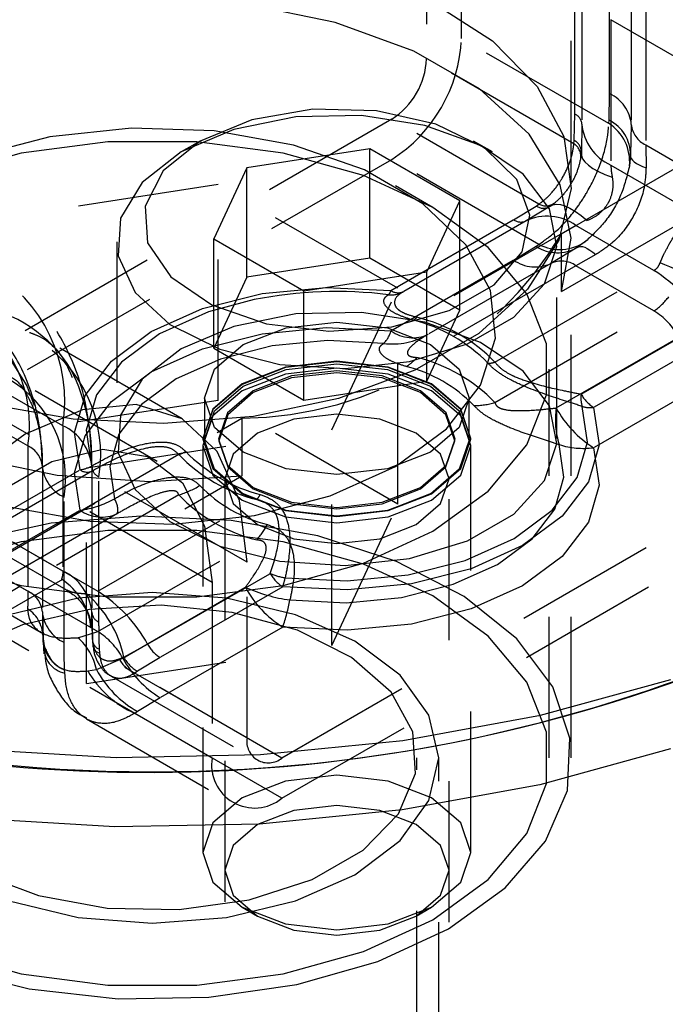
# Model space of a CAD drawing. Header units: inches. Extents: x 1907 to 2452, y -210 to -54.
# Tile 466 of 656: x 2004.591 to 2005.049, y -200.644 to -199.945. Entities that reach past the tile are written whole.
import ezdxf

# ---------------------------------------------------------------- set-up
doc = ezdxf.new("R2010")
doc.units = ezdxf.units.IN
doc.header["$LTSCALE"] = 0.5
doc.header["$MEASUREMENT"] = 0
doc.linetypes.add('HIDDEN', pattern=[0.225, 0.15, -0.075])
doc.layers.add('SID-M-H', color=4, linetype='HIDDEN')
doc.layers.add('SID-M-S', color=105, linetype='Continuous')

msp = doc.modelspace()

# ---------------------------------------------------------------- linework, layer by layer
at = {"layer": 'SID-M-H'}
for p, q in [((2004.98194, -200.06049), (2004.98194, -199.24395)), ((2004.90424, -199.95883), (2004.90424, -199.83431)), ((2004.8795, -199.8486), (2004.8795, -199.97312)), ((2004.97506, -200.09737), (2005.33926, -199.88712)), ((2005.00918, -199.99798), (2005.00918, -199.89489)), ((2004.98443, -200.01227), (2004.98443, -199.90918)), ((2004.97506, -200.1382), (2005.36182, -199.91493)), ((2004.98956, -199.91642), (2004.98956, -200.01951)), ((2005.02456, -199.91662), (2005.02456, -200.01971)), ((2004.88331, -199.93291), (2004.92618, -199.9605)), ((2005.03481, -199.93111), (2005.03481, -200.0342)), ((2004.81464, -199.94732), (2004.75251, -199.93461)), ((2005.06536, -199.97733), (2005.01006, -199.9454)), ((2005.01006, -199.9454), (2005.01006, -200.04849)), ((2004.87038, -199.96762), (2004.81464, -199.94732)), ((2005.00859, -200.01907), (2004.90424, -199.95883)), ((2004.92618, -199.9605), (2004.95778, -199.99277)), ((2004.91699, -199.99453), (2004.87038, -199.96762)), ((2004.98384, -200.03336), (2004.8795, -199.97312)), ((2004.95216, -200.0267), (2004.91699, -199.99453)), ((2004.95778, -199.99277), (2004.97662, -200.0282)), ((2005.00881, -200.01676), (2005.00918, -199.99798)), ((2004.79891, -200.00892), (2004.75569, -200.01634)), ((2004.84397, -200.00999), (2004.79891, -200.00892)), ((2004.88598, -200.01945), (2004.84397, -200.00999)), ((2004.85475, -200.01599), (2004.42341, -200.26499)), ((2004.75569, -200.01634), (2004.71898, -200.03147)), ((2004.78685, -200.01442), (2004.74296, -200.02329)), ((2004.83332, -200.01342), (2004.78685, -200.01442)), ((2004.87824, -200.02037), (2004.83332, -200.01342)), ((2004.95909, -200.07622), (2004.85475, -200.01599)), ((2004.98406, -200.03104), (2004.98443, -200.01227)), ((2005.00859, -200.01907), (2005.00881, -200.01676)), ((2004.67032, -200.0223), (2004.61252, -200.02842)), ((2004.72898, -200.02435), (2004.67032, -200.0223)), ((2004.74296, -200.02329), (2004.70555, -200.03923)), ((2004.91761, -200.03465), (2004.87824, -200.02037)), ((2004.9204, -200.03628), (2004.88598, -200.01945)), ((2004.98956, -200.01951), (2004.98915, -200.0393)), ((2005.02456, -200.01971), (2005.02406, -200.04152)), ((2004.61252, -200.02842), (2004.55894, -200.04234)), ((2004.78508, -200.03444), (2004.72898, -200.02435)), ((2004.97417, -200.06257), (2004.95216, -200.0267)), ((2004.97662, -200.0282), (2004.98183, -200.06514)), ((2004.65355, -200.03204), (2004.59215, -200.04013)), ((2004.71653, -200.03204), (2004.65355, -200.03204)), ((2004.71898, -200.03147), (2004.69278, -200.05266)), ((2004.71897, -200.03148), (2004.70553, -200.03924)), ((2004.77793, -200.04013), (2004.71653, -200.03204)), ((2004.8392, -200.03709), (2004.75207, -200.05057)), ((2004.83537, -200.05199), (2004.78508, -200.03444)), ((2004.90299, -200.07392), (2004.8392, -200.03709)), ((2004.8392, -200.11466), (2004.8392, -200.03709)), ((2004.92618, -200.03924), (2004.91275, -200.03148)), ((2004.94794, -200.055), (2004.91761, -200.03465)), ((2004.94348, -200.05865), (2004.9204, -200.03628)), ((2004.98384, -200.03336), (2004.98406, -200.03104)), ((2005.03481, -200.0342), (2005.09011, -200.06613)), ((2005.03481, -200.0342), (2005.03501, -200.05042)), ((2004.42341, -200.29357), (2004.85475, -200.04456)), ((2004.59215, -200.04013), (2004.53541, -200.05591)), ((2004.70555, -200.03923), (2004.67793, -200.06083)), ((2004.83468, -200.05591), (2004.77793, -200.04013)), ((2004.95909, -200.1048), (2004.85475, -200.04456)), ((2004.98915, -200.0393), (2004.98873, -200.04334)), ((2004.98897, -200.04011), (2004.98895, -200.04067)), ((2004.98915, -200.0393), (2004.98919, -200.04163)), ((2004.98919, -200.04163), (2004.99004, -200.04398)), ((2004.99004, -200.04398), (2004.9917, -200.04633)), ((2005.02406, -200.04152), (2005.02326, -200.04902)), ((2005.02406, -200.04152), (2005.02408, -200.04268)), ((2005.02408, -200.04268), (2005.02451, -200.04386)), ((2005.02451, -200.04386), (2005.02534, -200.04503)), ((2004.75207, -200.05057), (2004.72872, -200.10087)), ((2004.75207, -200.12814), (2004.75207, -200.05057)), ((2004.9917, -200.04633), (2004.99414, -200.04866)), ((2004.99414, -200.04866), (2004.99734, -200.05092)), ((2004.99734, -200.05092), (2005.00125, -200.0531)), ((2005.01006, -200.04849), (2005.06536, -200.08042)), ((2005.02534, -200.04503), (2005.02656, -200.0462)), ((2005.02656, -200.0462), (2005.02816, -200.04733)), ((2005.02816, -200.04733), (2005.03011, -200.04842)), ((2005.03011, -200.04842), (2005.03241, -200.04945)), ((2005.03241, -200.04945), (2005.03501, -200.05042)), ((2004.69278, -200.05266), (2004.67991, -200.07761)), ((2004.88391, -200.07857), (2004.83468, -200.05591)), ((2004.87692, -200.07598), (2004.83537, -200.05199)), ((2004.95274, -200.08413), (2004.94348, -200.05865)), ((2004.96654, -200.0796), (2004.94794, -200.055)), ((2005.00125, -200.0531), (2005.00584, -200.05517)), ((2005.00584, -200.05517), (2005.01105, -200.05711)), ((2004.73166, -200.06232), (2004.55767, -200.08923)), ((2004.67793, -200.06083), (2004.66258, -200.08617)), ((2004.85904, -200.13585), (2004.73166, -200.06232)), ((2004.73166, -200.21542), (2004.73166, -200.06232)), ((2004.88395, -200.07859), (2004.85743, -200.06328)), ((2004.98183, -200.06514), (2004.97317, -200.10186)), ((2004.98193, -200.10035), (2004.97417, -200.06257)), ((2004.67991, -200.07761), (2004.68177, -200.10363)), ((2004.90732, -200.10501), (2004.87692, -200.07598)), ((2004.87964, -200.12422), (2004.90299, -200.07392)), ((2004.92318, -200.107), (2004.88391, -200.07857)), ((2004.90299, -200.15149), (2004.90299, -200.07392)), ((2004.94112, -200.08728), (2004.9572, -200.07757)), ((2004.96689, -200.07785), (2004.94996, -200.0881)), ((2004.9572, -200.07757), (2004.95909, -200.07622)), ((2004.97175, -200.10628), (2004.96654, -200.0796)), ((2004.97018, -200.07547), (2004.96689, -200.07785)), ((2004.96689, -200.07785), (2004.96893, -200.07672)), ((2004.96806, -200.07682), (2004.96746, -200.07726)), ((2004.96893, -200.07672), (2004.9714, -200.07628)), ((2004.9714, -200.07628), (2004.97426, -200.07654)), ((2004.97426, -200.07654), (2004.97749, -200.07749)), ((2004.97749, -200.07749), (2004.98105, -200.07912)), ((2004.98105, -200.07912), (2004.9849, -200.08142)), ((2004.66258, -200.08617), (2004.66084, -200.11299)), ((2004.94716, -200.10996), (2004.95274, -200.08413)), ((2004.9849, -200.08142), (2004.98899, -200.08436)), ((2004.98899, -200.08436), (2004.99327, -200.0879)), ((2004.85419, -200.13747), (2004.94112, -200.08728)), ((2004.94996, -200.0881), (2004.86303, -200.13828)), ((2004.98531, -200.09135), (2004.87263, -200.15641)), ((2005.04061, -200.12328), (2004.98531, -200.09135)), ((2004.97506, -200.1382), (2004.97506, -200.09737)), ((2004.97506, -200.1382), (2004.98193, -200.10035)), ((2004.65986, -200.10291), (2004.65986, -200.24254)), ((2004.68177, -200.10363), (2004.69817, -200.12788)), ((2004.72872, -200.10087), (2004.79251, -200.1377)), ((2004.72872, -200.17845), (2004.72872, -200.10087)), ((2004.9248, -200.1374), (2004.90732, -200.10501)), ((2004.95051, -200.13976), (2004.92318, -200.107)), ((2004.94112, -200.11586), (2004.9572, -200.10615)), ((2004.97317, -200.10186), (2004.95103, -200.13665)), ((2004.9572, -200.10615), (2004.95909, -200.1048)), ((2004.9631, -200.13265), (2004.97175, -200.10628)), ((2004.98627, -200.10697), (2004.96764, -200.1183)), ((2004.97186, -200.24254), (2004.97186, -200.10291)), ((2004.98194, -200.46896), (2004.98194, -200.10152)), ((2004.99237, -200.10253), (2004.98627, -200.10697)), ((2004.98627, -200.10697), (2004.98729, -200.10641)), ((2004.98729, -200.10641), (2004.98852, -200.10619)), ((2004.98852, -200.10619), (2004.98995, -200.10632)), ((2004.98995, -200.10632), (2004.99157, -200.10679)), ((2004.99157, -200.10679), (2004.99335, -200.10761)), ((2004.99335, -200.10761), (2004.99527, -200.10876)), ((2004.66084, -200.11299), (2004.67287, -200.13892)), ((2004.8392, -200.11466), (2004.75207, -200.12814)), ((2004.90299, -200.15149), (2004.8392, -200.11466)), ((2004.92735, -200.13335), (2004.94716, -200.10996)), ((2004.99946, -200.112), (2004.98531, -200.11993)), ((2004.99527, -200.10876), (2004.99732, -200.11023)), ((2004.99732, -200.11023), (2004.99946, -200.112)), ((2004.85419, -200.16605), (2004.94112, -200.11586)), ((2004.98531, -200.11993), (2004.87263, -200.18498)), ((2004.96764, -200.1183), (2004.8807, -200.16849)), ((2005.04061, -200.15186), (2004.98531, -200.11993)), ((2004.69817, -200.12788), (2004.72731, -200.14775)), ((2004.75207, -200.12814), (2004.72872, -200.17845)), ((2004.79251, -200.1377), (2004.87964, -200.12422)), ((2004.87964, -200.20179), (2004.87964, -200.12422)), ((2004.92793, -200.18833), (2005.04061, -200.12328)), ((2004.76286, -200.13961), (2004.80829, -200.13525)), ((2004.80829, -200.13525), (2004.85419, -200.13747)), ((2004.89546, -200.15176), (2004.92735, -200.13335)), ((2004.94137, -200.15639), (2004.9631, -200.13265)), ((2004.67287, -200.13892), (2004.69761, -200.16165)), ((2004.72068, -200.15028), (2004.76286, -200.13961)), ((2004.79251, -200.21527), (2004.79251, -200.1377)), ((2004.81241, -200.23629), (2004.85904, -200.13585)), ((2004.85904, -200.28895), (2004.85904, -200.13585)), ((2004.95103, -200.13665), (2004.91645, -200.16788)), ((2004.92835, -200.17126), (2004.9248, -200.1374)), ((2004.96452, -200.1752), (2004.95051, -200.13976)), ((2004.75726, -200.14398), (2004.72493, -200.15269)), ((2004.72731, -200.14775), (2004.76606, -200.16107)), ((2004.68433, -200.16661), (2004.72068, -200.15028)), ((2004.72493, -200.15269), (2004.6902, -200.16829)), ((2004.78685, -200.15405), (2004.74296, -200.16292)), ((2004.83332, -200.15305), (2004.78685, -200.15405)), ((2004.87824, -200.16), (2004.83332, -200.15305)), ((2004.85495, -200.1632), (2004.89546, -200.15176)), ((2004.87964, -200.20179), (2004.90299, -200.15149)), ((2004.90849, -200.17537), (2004.94137, -200.15639)), ((2004.92793, -200.21691), (2005.04061, -200.15186)), ((2004.69761, -200.16165), (2004.73286, -200.17916)), ((2004.74296, -200.16292), (2004.70555, -200.17886)), ((2004.76606, -200.16107), (2004.81019, -200.16642)), ((2004.77998, -200.16396), (2004.81586, -200.15984)), ((2004.81019, -200.16642), (2004.85495, -200.1632)), ((2004.81586, -200.15984), (2004.85173, -200.16396)), ((2004.91761, -200.17428), (2004.87824, -200.16)), ((2004.98903, -200.21102), (2005.07596, -200.16083)), ((2004.70613, -200.22841), (2004.60119, -200.16783)), ((2004.65605, -200.18759), (2004.68433, -200.16661)), ((2004.6902, -200.16829), (2004.66318, -200.18834)), ((2004.72068, -200.17886), (2004.76286, -200.16819)), ((2004.74956, -200.17569), (2004.77998, -200.16396)), ((2004.76286, -200.16819), (2004.80829, -200.16383)), ((2004.80829, -200.16383), (2004.85419, -200.16605)), ((2004.85173, -200.16396), (2004.88215, -200.17569)), ((2004.91645, -200.16788), (2004.87105, -200.19408)), ((2004.97135, -200.22082), (2005.05829, -200.17064)), ((2005.0848, -200.17022), (2004.99787, -200.22041)), ((2004.72924, -200.19325), (2004.74956, -200.17569)), ((2004.76996, -200.17684), (2004.73342, -200.18608)), ((2004.80931, -200.17306), (2004.76996, -200.17684)), ((2004.84906, -200.17498), (2004.80931, -200.17306)), ((2004.86738, -200.18791), (2004.90849, -200.17537)), ((2004.88215, -200.17569), (2004.90247, -200.19325)), ((2004.94794, -200.19463), (2004.91761, -200.17428)), ((2004.91775, -200.20462), (2004.92835, -200.17126)), ((2004.96452, -200.21156), (2004.96452, -200.1752)), ((2004.58293, -200.18403), (2004.59621, -200.20506)), ((2004.70555, -200.17886), (2004.67793, -200.20046)), ((2004.68433, -200.19519), (2004.72068, -200.17886)), ((2004.72872, -200.17845), (2004.79251, -200.21527)), ((2004.73286, -200.17916), (2004.77548, -200.1899)), ((2004.51105, -200.18968), (2004.63842, -200.26321)), ((2004.63756, -200.21195), (2004.65605, -200.18759)), ((2004.66318, -200.18834), (2004.64552, -200.2116)), ((2004.73342, -200.18608), (2004.70194, -200.20023)), ((2004.77548, -200.1899), (2004.82169, -200.1929)), ((2004.81586, -200.1877), (2004.7795, -200.19187)), ((2004.81586, -200.18802), (2004.7795, -200.19219)), ((2004.77998, -200.19358), (2004.81586, -200.18946)), ((2004.85221, -200.19187), (2004.81586, -200.1877)), ((2004.85221, -200.19219), (2004.81586, -200.18802)), ((2004.81586, -200.18946), (2004.85173, -200.19358)), ((2004.82169, -200.1929), (2004.86738, -200.18791)), ((2004.68863, -200.25872), (2004.58369, -200.19814)), ((2004.65605, -200.21617), (2004.68433, -200.19519)), ((2004.72211, -200.21396), (2004.72924, -200.19325)), ((2004.7795, -200.19187), (2004.74868, -200.20376)), ((2004.7795, -200.19219), (2004.74868, -200.20408)), ((2004.7795, -200.1968), (2004.74868, -200.20869)), ((2004.74956, -200.20531), (2004.77998, -200.19358)), ((2004.78372, -200.19808), (2004.75648, -200.20859)), ((2004.81586, -200.19262), (2004.7795, -200.1968)), ((2004.81586, -200.19439), (2004.78372, -200.19808)), ((2004.81586, -200.19579), (2004.78383, -200.19947)), ((2004.85221, -200.1968), (2004.81586, -200.19262)), ((2004.84799, -200.19808), (2004.81586, -200.19439)), ((2004.84789, -200.19947), (2004.81586, -200.19579)), ((2004.87105, -200.19408), (2004.81696, -200.21404)), ((2004.87523, -200.20859), (2004.84799, -200.19808)), ((2004.85173, -200.19358), (2004.88215, -200.20531)), ((2004.88303, -200.20376), (2004.85221, -200.19187)), ((2004.88303, -200.20408), (2004.85221, -200.19219)), ((2004.88303, -200.20869), (2004.85221, -200.1968)), ((2004.90247, -200.19325), (2004.90961, -200.21396)), ((2004.96654, -200.21923), (2004.94794, -200.19463)), ((2004.96629, -200.46896), (2004.96629, -200.19338)), ((2004.62165, -200.23347), (2004.56635, -200.20155)), ((2004.59621, -200.20506), (2004.60137, -200.21897)), ((2004.67793, -200.20046), (2004.66258, -200.2258)), ((2004.70194, -200.20023), (2004.67744, -200.2184)), ((2004.74868, -200.20376), (2004.72809, -200.22155)), ((2004.74868, -200.20408), (2004.72809, -200.22187)), ((2004.72924, -200.22287), (2004.74956, -200.20531)), ((2004.78383, -200.19947), (2004.75667, -200.20994)), ((2004.79251, -200.21527), (2004.87964, -200.20179)), ((2004.87504, -200.20994), (2004.84789, -200.19947)), ((2004.88215, -200.20531), (2004.90247, -200.22287)), ((2004.90362, -200.22155), (2004.88303, -200.20376)), ((2004.90362, -200.22187), (2004.88303, -200.20408)), ((2004.89364, -200.23556), (2004.91775, -200.20462)), ((2005.0848, -200.1988), (2004.99787, -200.24899)), ((2004.63001, -200.23817), (2004.63756, -200.21195)), ((2004.64552, -200.2116), (2004.6383, -200.23666)), ((2004.74868, -200.20869), (2004.72809, -200.22648)), ((2004.75648, -200.20859), (2004.73828, -200.22431)), ((2004.75667, -200.20994), (2004.73853, -200.22562)), ((2004.89318, -200.22562), (2004.87504, -200.20994)), ((2004.89343, -200.22431), (2004.87523, -200.20859)), ((2004.90362, -200.22648), (2004.88303, -200.20869)), ((2004.95051, -200.24701), (2004.96452, -200.21156)), ((2004.5969, -200.24776), (2004.5416, -200.21584)), ((2004.73166, -200.21542), (2004.55767, -200.24233)), ((2004.62909, -200.22882), (2004.56772, -200.21794)), ((2004.67355, -200.21835), (2004.63561, -200.22211)), ((2004.63756, -200.24053), (2004.65605, -200.21617)), ((2004.67744, -200.2184), (2004.66143, -200.23949)), ((2004.70614, -200.22841), (2004.67355, -200.21835)), ((2004.72211, -200.21396), (2004.72211, -200.24358)), ((2004.72924, -200.23467), (2004.72211, -200.21396)), ((2004.85904, -200.28895), (2004.73166, -200.21542)), ((2004.81696, -200.21404), (2004.75669, -200.22682)), ((2004.90961, -200.21396), (2004.90247, -200.23467)), ((2004.90961, -200.24358), (2004.90961, -200.21396)), ((2004.97175, -200.24591), (2004.96654, -200.21923)), ((2004.63561, -200.22211), (2004.59489, -200.23942)), ((2004.66258, -200.2258), (2004.66084, -200.25262)), ((2004.72809, -200.22155), (2004.72086, -200.24254)), ((2004.72809, -200.22187), (2004.72086, -200.24286)), ((2004.72809, -200.22648), (2004.72086, -200.24747)), ((2004.72211, -200.24358), (2004.72924, -200.22287)), ((2004.73828, -200.22431), (2004.73189, -200.24286)), ((2004.73853, -200.22562), (2004.73216, -200.24411)), ((2005.2083, -200.22009), (2004.77697, -200.46909)), ((2004.81586, -200.22522), (2004.78543, -200.22872)), ((2004.84628, -200.22872), (2004.81586, -200.22522)), ((2004.89955, -200.24411), (2004.89318, -200.22562)), ((2004.89982, -200.24286), (2004.89343, -200.22431)), ((2004.90247, -200.22287), (2004.90961, -200.24358)), ((2004.91086, -200.24254), (2004.90362, -200.22155)), ((2004.91086, -200.24286), (2004.90362, -200.22187)), ((2004.91086, -200.24747), (2004.90362, -200.22648)), ((2004.99341, -200.245), (2004.98974, -200.21969)), ((2004.99787, -200.22041), (2005.0017, -200.2469)), ((2004.38461, -200.43823), (2004.74857, -200.22812)), ((2004.62165, -200.23347), (2004.62165, -200.33656)), ((2004.69308, -200.23183), (2004.62909, -200.22882)), ((2004.75669, -200.22682), (2004.69308, -200.23183)), ((2004.73114, -200.25161), (2004.70614, -200.22841)), ((2004.74857, -200.22812), (2004.74857, -200.26895)), ((2004.78543, -200.22872), (2004.75964, -200.23867)), ((2004.87207, -200.23867), (2004.84628, -200.22872)), ((2004.59489, -200.23942), (2004.55416, -200.26912)), ((2004.63385, -200.26467), (2004.63001, -200.23817)), ((2004.6383, -200.23666), (2004.64197, -200.26197)), ((2004.63842, -200.26321), (2004.81241, -200.23629)), ((2004.66143, -200.23949), (2004.65489, -200.26221)), ((2004.74956, -200.25223), (2004.72924, -200.23467)), ((2004.75964, -200.23867), (2004.74241, -200.25355)), ((2004.81241, -200.38939), (2004.81241, -200.23629)), ((2004.8574, -200.26226), (2004.89364, -200.23556)), ((2004.8893, -200.25355), (2004.87207, -200.23867)), ((2004.90247, -200.23467), (2004.88215, -200.25223)), ((2004.63001, -200.26675), (2004.63756, -200.24053)), ((2004.72086, -200.24254), (2004.72086, -200.24286)), ((2004.72086, -200.24254), (2004.72809, -200.26353)), ((2004.72086, -200.24286), (2004.72809, -200.26385)), ((2004.72086, -200.24747), (2004.72086, -200.53609)), ((2004.72086, -200.24747), (2004.72809, -200.26845)), ((2004.72924, -200.26429), (2004.72211, -200.24358)), ((2004.73189, -200.24286), (2004.73828, -200.26141)), ((2004.73216, -200.24411), (2004.73853, -200.2626)), ((2004.89318, -200.2626), (2004.89955, -200.24411)), ((2004.89343, -200.26141), (2004.89982, -200.24286)), ((2004.90961, -200.24358), (2004.90247, -200.26429)), ((2004.90362, -200.26353), (2004.91086, -200.24254)), ((2004.90362, -200.26385), (2004.91086, -200.24286)), ((2004.90362, -200.26845), (2004.91086, -200.24747)), ((2004.91086, -200.24286), (2004.91086, -200.24254)), ((2004.91086, -200.53609), (2004.91086, -200.24747)), ((2004.92318, -200.27976), (2004.95051, -200.24701)), ((2004.9631, -200.27228), (2004.97175, -200.24591)), ((2004.97682, -200.26977), (2004.9735, -200.24682)), ((2004.98619, -200.27006), (2004.99341, -200.245)), ((2005.0017, -200.2469), (2004.99415, -200.27313)), ((2004.70378, -200.25388), (2004.5911, -200.31893)), ((2004.5969, -200.24776), (2004.5969, -200.35085)), ((2004.61375, -200.25867), (2004.64996, -200.25004)), ((2004.64996, -200.25004), (2004.68171, -200.25528)), ((2004.66084, -200.25262), (2004.67287, -200.27855)), ((2004.74686, -200.28635), (2004.73114, -200.25161)), ((2004.74241, -200.25355), (2004.73636, -200.27112)), ((2004.77998, -200.26396), (2004.74956, -200.25223)), ((2004.77697, -200.49767), (2005.2083, -200.24867)), ((2004.88215, -200.25223), (2004.85173, -200.26396)), ((2004.89536, -200.27112), (2004.8893, -200.25355)), ((2004.99787, -200.24899), (2005.0017, -200.27548)), ((2004.55544, -200.25573), (2004.61757, -200.26843)), ((2004.57602, -200.28045), (2004.61375, -200.25867)), ((2004.68171, -200.25528), (2004.70642, -200.27394)), ((2004.73828, -200.26141), (2004.75648, -200.27714)), ((2004.87523, -200.27714), (2004.89343, -200.26141)), ((2004.54691, -200.31485), (2004.63385, -200.26467)), ((2004.64268, -200.26548), (2004.55575, -200.31567)), ((2004.60715, -200.26225), (2004.60715, -200.36534)), ((2004.61757, -200.26843), (2004.68302, -200.27291)), ((2004.63385, -200.29325), (2004.63001, -200.26675)), ((2004.63842, -200.41631), (2004.63842, -200.26321)), ((2004.64215, -200.26245), (2004.64215, -200.36554)), ((2004.65489, -200.26221), (2004.65821, -200.28516)), ((2004.72809, -200.26353), (2004.74868, -200.28132)), ((2004.72809, -200.26385), (2004.74868, -200.28164)), ((2004.74956, -200.28185), (2004.72924, -200.26429)), ((2004.73853, -200.2626), (2004.75667, -200.27827)), ((2004.81586, -200.26808), (2004.77998, -200.26396)), ((2004.81114, -200.28318), (2004.8574, -200.26226)), ((2004.85173, -200.26396), (2004.81586, -200.26808)), ((2004.87504, -200.27827), (2004.89318, -200.2626)), ((2004.90247, -200.26429), (2004.88215, -200.28185)), ((2004.88303, -200.28132), (2004.90362, -200.26353)), ((2004.88303, -200.28164), (2004.90362, -200.26385)), ((2004.36182, -200.49222), (2004.74857, -200.26895)), ((2004.75222, -200.33028), (2004.64728, -200.2697)), ((2004.64728, -200.37279), (2004.64728, -200.2697)), ((2004.68302, -200.27291), (2004.74857, -200.26895)), ((2004.70642, -200.27394), (2004.7221, -200.30453)), ((2004.72809, -200.26845), (2004.74868, -200.28625)), ((2004.73636, -200.27112), (2004.73636, -200.78554)), ((2004.73636, -200.27112), (2004.74241, -200.28868)), ((2004.88303, -200.28625), (2004.90362, -200.26845)), ((2004.8893, -200.28868), (2004.89536, -200.27112)), ((2004.89536, -200.78554), (2004.89536, -200.27112)), ((2004.94137, -200.29602), (2004.9631, -200.27228)), ((2004.96853, -200.29332), (2004.98619, -200.27006)), ((2004.97028, -200.29249), (2004.97682, -200.26977)), ((2004.99415, -200.27313), (2004.97566, -200.29748)), ((2004.67287, -200.27855), (2004.69761, -200.30128)), ((2004.74868, -200.28132), (2004.7795, -200.29321)), ((2004.74868, -200.28164), (2004.7795, -200.29353)), ((2004.77998, -200.29358), (2004.74956, -200.28185)), ((2004.75648, -200.27714), (2004.78372, -200.28764)), ((2004.75667, -200.27827), (2004.78383, -200.28875)), ((2004.84789, -200.28875), (2004.87504, -200.27827)), ((2004.84799, -200.28764), (2004.87523, -200.27714)), ((2004.88215, -200.28185), (2004.85173, -200.29358)), ((2004.85221, -200.29321), (2004.88303, -200.28132)), ((2004.85221, -200.29353), (2004.88303, -200.28164)), ((2004.88391, -200.30819), (2004.92318, -200.27976)), ((2005.0017, -200.27548), (2004.99415, -200.30171)), ((2004.70378, -200.28246), (2004.5911, -200.34751)), ((2004.72747, -200.34456), (2004.62253, -200.28398)), ((2004.62253, -200.38707), (2004.62253, -200.28398)), ((2004.6464, -200.35085), (2004.75909, -200.2858)), ((2004.74241, -200.28868), (2004.75964, -200.30357)), ((2004.75222, -200.33028), (2004.74686, -200.28635)), ((2004.74868, -200.28625), (2004.7795, -200.29813)), ((2004.75756, -200.2971), (2004.81114, -200.28318)), ((2004.78372, -200.28764), (2004.81586, -200.29133)), ((2004.78383, -200.28875), (2004.81586, -200.29242)), ((2004.81241, -200.38939), (2004.85904, -200.28895)), ((2004.81586, -200.29133), (2004.84799, -200.28764)), ((2004.81586, -200.29242), (2004.84789, -200.28875)), ((2004.85221, -200.29813), (2004.88303, -200.28625)), ((2004.87207, -200.30357), (2004.8893, -200.28868)), ((2004.54691, -200.34343), (2004.63385, -200.29325)), ((2004.66036, -200.29569), (2004.57342, -200.34588)), ((2004.585, -200.29108), (2004.6411, -200.30117)), ((2004.7795, -200.29321), (2004.81586, -200.29738)), ((2004.7795, -200.29353), (2004.81586, -200.2977)), ((2004.81586, -200.2977), (2004.77998, -200.29358)), ((2004.81586, -200.29738), (2004.85221, -200.29321)), ((2004.81586, -200.2977), (2004.85221, -200.29353)), ((2004.85173, -200.29358), (2004.81586, -200.2977)), ((2004.90849, -200.315), (2004.94137, -200.29602)), ((2004.94151, -200.31337), (2004.96853, -200.29332)), ((2004.95427, -200.31358), (2004.97028, -200.29249)), ((2004.61339, -200.30263), (2004.55312, -200.31541)), ((2004.677, -200.29763), (2004.61339, -200.30263)), ((2004.6411, -200.30117), (2004.69976, -200.30322)), ((2004.74099, -200.30064), (2004.677, -200.29763)), ((2004.69761, -200.30128), (2004.73286, -200.31879)), ((2004.69976, -200.30322), (2004.75756, -200.2971)), ((2004.80236, -200.31152), (2004.74099, -200.30064)), ((2004.7795, -200.29813), (2004.81586, -200.30231)), ((2004.81586, -200.30231), (2004.85221, -200.29813)), ((2004.97566, -200.29748), (2004.94738, -200.31847)), ((2004.99415, -200.30171), (2004.97566, -200.32606)), ((2004.62165, -200.33656), (2004.56635, -200.30464)), ((2004.65355, -200.30762), (2004.59215, -200.31571)), ((2004.71653, -200.30762), (2004.65355, -200.30762)), ((2004.77793, -200.31571), (2004.71653, -200.30762)), ((2004.7221, -200.30453), (2004.72747, -200.34456)), ((2004.75964, -200.30357), (2004.78543, -200.31352)), ((2004.83468, -200.33086), (2004.88391, -200.30819)), ((2004.84628, -200.31352), (2004.87207, -200.30357)), ((2004.59215, -200.31571), (2004.53541, -200.33149)), ((2004.6464, -200.37943), (2004.75909, -200.31438)), ((2004.83468, -200.33149), (2004.77793, -200.31571)), ((2004.78543, -200.31352), (2004.81586, -200.31701)), ((2004.85825, -200.32976), (2004.80236, -200.31152)), ((2004.81586, -200.31701), (2004.84628, -200.31352)), ((2004.86738, -200.32754), (2004.90849, -200.315)), ((2004.90678, -200.32897), (2004.94151, -200.31337)), ((2004.92977, -200.33175), (2004.95427, -200.31358)), ((2004.5969, -200.35085), (2004.5416, -200.31892)), ((2004.57864, -200.32357), (2004.62386, -200.34968)), ((2004.5911, -200.31893), (2004.6464, -200.35085)), ((2004.73286, -200.31879), (2004.77548, -200.32953)), ((2004.94738, -200.31847), (2004.91103, -200.33479)), ((2004.53541, -200.33086), (2004.59215, -200.34663)), ((2004.75222, -200.4548), (2004.75222, -200.33028)), ((2004.77548, -200.32953), (2004.82169, -200.33253)), ((2004.77793, -200.34663), (2004.83468, -200.33086)), ((2004.82169, -200.33253), (2004.86738, -200.32754)), ((2004.90604, -200.35451), (2004.85825, -200.32976)), ((2004.86648, -200.33916), (2004.90678, -200.32897)), ((2004.97566, -200.32606), (2004.94738, -200.34704)), ((2004.68175, -200.38841), (2004.76868, -200.33822)), ((2004.88391, -200.35416), (2004.83468, -200.33149)), ((2004.91103, -200.33479), (2004.86885, -200.34547)), ((2004.89829, -200.34589), (2004.92977, -200.33175)), ((2004.51105, -200.34278), (2004.63842, -200.41631)), ((2004.72747, -200.34456), (2004.72747, -200.46909)), ((2004.77923, -200.34121), (2004.82308, -200.34333)), ((2004.82308, -200.34333), (2004.86648, -200.33916)), ((2004.5911, -200.34751), (2004.5805, -200.35386)), ((2004.5911, -200.34751), (2004.6464, -200.37943)), ((2004.59215, -200.34663), (2004.65355, -200.35472)), ((2004.68504, -200.35177), (2004.6325, -200.35577)), ((2004.66408, -200.39821), (2004.75101, -200.34802)), ((2004.73758, -200.35577), (2004.68504, -200.35177)), ((2004.77752, -200.34761), (2004.69059, -200.3978)), ((2004.71653, -200.35472), (2004.77793, -200.34663)), ((2004.82342, -200.34983), (2004.77752, -200.34761)), ((2004.86885, -200.34547), (2004.82342, -200.34983)), ((2004.86175, -200.35514), (2004.89829, -200.34589)), ((2004.94738, -200.34704), (2004.91103, -200.36337)), ((2004.56114, -200.35388), (2004.60636, -200.37999)), ((2004.6325, -200.35577), (2004.58354, -200.36748)), ((2004.65355, -200.35472), (2004.71653, -200.35472)), ((2004.78654, -200.36748), (2004.73758, -200.35577)), ((2004.78265, -200.35699), (2004.8224, -200.35891)), ((2004.8224, -200.35891), (2004.86175, -200.35514)), ((2004.92318, -200.38258), (2004.88391, -200.35416)), ((2004.94349, -200.38461), (2004.90604, -200.35451)), ((2004.64065, -200.3638), (2004.59315, -200.37461)), ((2004.60715, -200.36534), (2004.60765, -200.38445)), ((2004.69144, -200.36079), (2004.64065, -200.3638)), ((2004.64215, -200.36554), (2004.64257, -200.38472)), ((2004.64216, -200.36565), (2004.64216, -200.36707)), ((2004.74176, -200.36579), (2004.69144, -200.36079)), ((2004.78788, -200.37845), (2004.74176, -200.36579)), ((2004.91103, -200.36337), (2004.86885, -200.37404)), ((2004.82858, -200.3861), (2004.78654, -200.36748)), ((2004.59315, -200.37461), (2004.55246, -200.39243)), ((2004.63225, -200.38374), (2004.6464, -200.37943)), ((2004.64226, -200.37615), (2004.64252, -200.37872)), ((2004.64252, -200.37872), (2004.64257, -200.38472)), ((2004.77752, -200.37619), (2004.69059, -200.42638)), ((2004.82342, -200.37841), (2004.77752, -200.37619)), ((2004.82636, -200.39783), (2004.78788, -200.37845)), ((2004.86885, -200.37404), (2004.82342, -200.37841)), ((2004.60765, -200.38445), (2004.60845, -200.38951)), ((2004.60769, -200.38684), (2004.60831, -200.3951)), ((2004.64257, -200.38472), (2004.64298, -200.38812)), ((2004.64261, -200.38552), (2004.64297, -200.39029)), ((2004.86084, -200.41037), (2004.82858, -200.3861)), ((2004.95051, -200.41534), (2004.92318, -200.38258)), ((2004.96886, -200.41866), (2004.94349, -200.38461)), ((2004.63842, -200.41631), (2004.81241, -200.38939)), ((2004.64787, -200.39456), (2004.64765, -200.39199)), ((2004.66482, -200.39757), (2004.68175, -200.38841)), ((2004.64544, -200.40627), (2004.66408, -200.39821)), ((2004.75222, -200.4548), (2004.64787, -200.39456)), ((2004.66153, -200.39883), (2004.66482, -200.39757)), ((2004.69059, -200.3978), (2004.67451, -200.40751)), ((2004.85437, -200.42248), (2004.82636, -200.39783)), ((2004.62312, -200.40885), (2004.6229, -200.40628)), ((2004.63934, -200.40735), (2004.64544, -200.40627)), ((2004.67451, -200.40751), (2004.67262, -200.40886)), ((2004.72747, -200.46909), (2004.62312, -200.40885)), ((2004.65587, -200.41102), (2004.75947, -200.47082)), ((2004.77697, -200.46909), (2004.67262, -200.40886)), ((2004.88112, -200.43863), (2004.86084, -200.41037)), ((2004.96452, -200.45079), (2004.95051, -200.41534)), ((2004.98096, -200.45505), (2004.96886, -200.41866)), ((2004.69059, -200.42638), (2004.67451, -200.43608)), ((2004.86981, -200.45057), (2004.85437, -200.42248)), ((2004.63837, -200.44133), (2004.74197, -200.50114)), ((2004.67451, -200.43608), (2004.67262, -200.43743)), ((2004.77697, -200.49767), (2004.67262, -200.43743)), ((2004.88804, -200.46896), (2004.88112, -200.43863)), ((2004.87156, -200.48003), (2004.86981, -200.45057)), ((2004.96452, -200.48714), (2004.96452, -200.45079)), ((2004.97922, -200.4921), (2004.98096, -200.45505)), ((2004.87254, -200.87756), (2004.87254, -200.46896)), ((2004.88112, -200.49929), (2004.88804, -200.46896)), ((2004.88804, -201.2855), (2004.88804, -200.46896)), ((2004.81586, -200.48124), (2004.7795, -200.48542)), ((2004.85221, -200.48542), (2004.81586, -200.48124)), ((2004.85947, -200.50867), (2004.87156, -200.48003)), ((2004.7795, -200.48542), (2004.74868, -200.49731)), ((2004.88303, -200.49731), (2004.85221, -200.48542)), ((2004.95051, -200.52259), (2004.96452, -200.48714)), ((2004.74868, -200.49731), (2004.72809, -200.5151)), ((2004.90362, -200.5151), (2004.88303, -200.49731)), ((2004.96373, -200.52807), (2004.97922, -200.4921)), ((2004.81586, -200.50285), (2004.78543, -200.50634)), ((2004.84628, -200.50634), (2004.81586, -200.50285)), ((2004.86084, -200.52756), (2004.88112, -200.49929)), ((2004.78543, -200.50634), (2004.75964, -200.51629)), ((2004.83444, -200.53437), (2004.85947, -200.50867)), ((2004.87207, -200.51629), (2004.84628, -200.50634)), ((2004.72809, -200.5151), (2004.72086, -200.53609)), ((2004.75964, -200.51629), (2004.74241, -200.53118)), ((2004.8893, -200.53118), (2004.87207, -200.51629)), ((2004.91086, -200.53609), (2004.90362, -200.5151)), ((2004.92318, -200.55535), (2004.95051, -200.52259)), ((2004.74241, -200.53118), (2004.73636, -200.54874)), ((2004.82858, -200.55183), (2004.86084, -200.52756)), ((2004.89536, -200.54874), (2004.8893, -200.53118)), ((2004.9352, -200.56127), (2004.96373, -200.52807)), ((2004.72086, -200.53609), (2004.72809, -200.55707)), ((2004.79834, -200.55521), (2004.83444, -200.53437)), ((2004.90362, -200.55707), (2004.91086, -200.53609)), ((2004.56182, -200.55055), (2004.60451, -200.56671)), ((2004.73636, -200.54874), (2004.74241, -200.5663)), ((2004.78654, -200.57045), (2004.82858, -200.55183)), ((2004.8893, -200.5663), (2004.89536, -200.54874)), ((2004.72809, -200.55707), (2004.74868, -200.57486)), ((2004.75383, -200.56966), (2004.79834, -200.55521)), ((2004.88303, -200.57486), (2004.90362, -200.55707)), ((2004.88391, -200.58377), (2004.92318, -200.55535)), ((2004.89498, -200.59016), (2004.9352, -200.56127)), ((2004.60451, -200.56671), (2004.65318, -200.57563)), ((2004.74241, -200.5663), (2004.75964, -200.58119)), ((2004.87207, -200.58119), (2004.8893, -200.5663)), ((2004.58354, -200.57045), (2004.6325, -200.58216)), ((2004.65318, -200.57563), (2004.70422, -200.57664)), ((2004.70422, -200.57664), (2004.75383, -200.56966)), ((2004.73758, -200.58216), (2004.78654, -200.57045)), ((2004.74867, -200.57486), (2004.75963, -200.58119)), ((2004.74868, -200.57486), (2004.7795, -200.58675)), ((2004.85221, -200.58675), (2004.88303, -200.57486)), ((2004.87208, -200.58119), (2004.88304, -200.57486)), ((2004.6325, -200.58216), (2004.68504, -200.58615)), ((2004.68504, -200.58615), (2004.73758, -200.58216)), ((2004.75964, -200.58119), (2004.78543, -200.59114)), ((2004.84628, -200.59114), (2004.87207, -200.58119)), ((2004.7795, -200.58675), (2004.81586, -200.59093)), ((2004.81586, -200.59093), (2004.85221, -200.58675)), ((2004.83468, -200.60644), (2004.88391, -200.58377)), ((2004.78543, -200.59114), (2004.81586, -200.59464)), ((2004.81586, -200.59464), (2004.84628, -200.59114)), ((2004.84494, -200.61338), (2004.89498, -200.59016)), ((2004.53541, -200.60644), (2004.59215, -200.62221)), ((2004.77793, -200.62221), (2004.83468, -200.60644)), ((2004.78743, -200.62985), (2004.84494, -200.61338)), ((2004.53892, -200.61817), (2004.59789, -200.63281)), ((2004.59215, -200.62221), (2004.65355, -200.63031)), ((2004.71653, -200.63031), (2004.77793, -200.62221)), ((2004.65355, -200.63031), (2004.71653, -200.63031)), ((2004.72512, -200.63879), (2004.78743, -200.62985)), ((2004.59789, -200.63281), (2004.66095, -200.6398)), ((2004.66095, -200.6398), (2004.72512, -200.63879))]:
    msp.add_line(p, q, dxfattribs=at)
for centre, radius, start, end in [((2004.62611, -200.16278), 0.26955, 90.97742, 149.0172), ((2004.79678, -199.95394), 0.10758, 302.60548, 357.39452), ((2004.82576, -199.97067), 0.05379, 302.60548, 357.39452), ((2004.99842, -200.0219), 0.02623, 4.78109, 65.7693), ((2004.98085, -200.02024), 0.00874, 4.78109, 65.7693), ((2004.99663, -200.04133), 0.02743, 359.62211, 63.62902), ((2005.02441, -200.01659), 0.03497, 184.78109, 245.7693), ((2004.9916, -200.04596), 0.03181, 354.48142, 57.72318), ((2005.04198, -200.01825), 0.01749, 184.78109, 245.7693), ((2004.97818, -200.04232), 0.0106, 354.48142, 57.72318), ((2004.98, -200.03924), 0.00914, 359.62211, 63.62902), ((2004.96226, -200.06996), 0.00914, 236.37806, 300.38549), ((2004.96402, -200.06684), 0.0106, 242.28282, 305.52435), ((2004.96487, -200.11974), 0.03498, 54.23795, 115.22761), ((2004.94623, -200.08019), 0.00874, 234.23795, 295.22761), ((2004.74397, -199.95861), 0.26955, 270.97742, 329.0172), ((2004.51442, -200.21608), 0.10863, 350.78596, 129.20329), ((2004.97239, -200.08331), 0.02743, 236.37806, 300.38549), ((2004.97389, -200.07664), 0.03181, 242.28282, 305.52435), ((2004.95645, -200.09457), 0.02623, 234.23795, 295.22761), ((2004.97509, -200.13412), 0.01749, 54.23795, 115.22761), ((2004.9988, -200.23638), 0.12729, 42.41679, 68.70611), ((2004.98696, -200.2092), 0.1013, 28.52003, 58.01474), ((2004.50476, -200.23281), 0.09335, 350.78596, 129.20329), ((2004.81587, -200.43844), 0.30024, 82.99577, 101.2563), ((2004.84801, -200.1359), 0.00638, 314.51578, 345.75461), ((2004.85457, -200.12385), 0.01673, 262.82037, 300.37367), ((2004.8593, -200.13037), 0.00874, 234.23795, 295.22761), ((2004.54388, -200.24505), 0.09826, 31.54051, 129.70667), ((2004.86543, -200.15043), 0.00935, 299.90843, 320.31163), ((2004.844, -200.26986), 0.11701, 44.16679, 75.83859), ((2005.01379, -200.19482), 0.05065, 28.52003, 58.01474), ((2004.55136, -200.25414), 0.09717, 350.78596, 129.20329), ((2004.84274, -200.26693), 0.11179, 44.16679, 75.83859), ((2004.83564, -200.16134), 0.01914, 314.51578, 345.75461), ((2004.85533, -200.1252), 0.05018, 262.82037, 300.37367), ((2004.86952, -200.14476), 0.02623, 234.23795, 295.22761), ((2004.5417, -200.27087), 0.08188, 350.78596, 129.20329), ((2004.85104, -200.16707), 0.02805, 299.90843, 320.31163), ((2004.84023, -200.28965), 0.10134, 44.16679, 75.83859), ((2004.844, -200.29844), 0.11701, 44.16679, 75.83859), ((2004.92309, -200.17219), 0.01686, 269.4539, 286.69063), ((2004.49742, -200.25708), 0.14483, 357.87333, 25.97394), ((2005.00796, -200.21382), 0.01914, 171.58252, 197.84558), ((2005.01128, -200.19893), 0.02532, 208.52003, 238.01474), ((2004.91341, -200.16848), 0.05057, 269.4539, 286.69063), ((2005.02815, -200.22923), 0.05741, 171.58252, 197.84558), ((2005.03811, -200.18455), 0.07597, 208.52003, 238.01474), ((2004.99543, -200.20172), 0.01885, 252.42626, 277.41256), ((2004.6073, -200.26537), 0.03497, 4.78109, 65.7693), ((2004.99057, -200.19292), 0.05654, 252.42626, 277.41256), ((2004.58973, -200.26371), 0.01749, 4.78109, 65.7693), ((2004.6977, -200.23339), 0.02137, 286.54095, 301.24666), ((2004.78771, -200.17235), 0.11701, 224.16679, 255.83859), ((2004.78897, -200.17378), 0.11179, 224.16679, 255.83859), ((2004.63329, -200.26006), 0.02623, 184.78109, 245.7693), ((2004.63119, -200.24309), 0.02175, 277.02149, 299.71901), ((2004.63896, -200.25757), 0.00874, 234.23795, 295.22761), ((2004.63813, -200.26458), 0.00464, 348.77608, 34.22746), ((2004.65087, -200.26172), 0.00874, 184.78109, 245.7693), ((2004.68553, -200.22099), 0.06412, 286.54095, 301.24666), ((2004.79148, -200.2052), 0.10134, 224.16679, 255.83859), ((2004.74207, -200.27126), 0.02239, 319.48044, 330.85065), ((2004.62587, -200.2285), 0.06524, 277.02149, 299.71901), ((2004.64671, -200.29298), 0.01392, 348.77608, 34.22746), ((2004.78771, -200.20093), 0.11701, 224.16679, 255.83859), ((2004.64918, -200.27196), 0.02623, 234.23795, 295.22761), ((2004.70803, -200.27075), 0.06716, 319.48044, 330.85065), ((2004.57066, -200.34731), 0.03498, 54.23795, 115.22761), ((2004.6073, -200.36846), 0.03497, 4.78109, 65.7693), ((2004.79094, -200.32613), 0.02532, 208.52003, 238.01474), ((2004.78457, -200.30228), 0.03929, 246.15577, 262.19441), ((2004.58088, -200.3617), 0.01749, 54.23795, 115.22761), ((2004.59296, -200.3837), 0.04987, 8.70335, 56.25005), ((2004.73309, -200.3323), 0.04699, 340.99037, 349.0732), ((2004.58973, -200.3668), 0.01749, 4.78109, 65.7693), ((2004.59274, -200.43678), 0.1013, 28.52003, 58.01474), ((2004.79866, -200.24021), 0.11788, 246.15577, 262.19441), ((2004.81777, -200.31175), 0.07597, 208.52003, 238.01474), ((2004.58526, -200.41388), 0.08122, 11.58472, 49.09625), ((2004.64424, -200.33027), 0.14097, 340.99037, 349.0732), ((2004.58322, -200.3836), 0.02444, 358.00379, 56.53663), ((2004.63329, -200.36315), 0.02623, 184.78109, 245.7693), ((2004.65087, -200.36481), 0.00874, 184.78109, 245.7693), ((2004.61957, -200.42239), 0.05065, 28.52003, 58.01474), ((2004.63104, -200.38436), 0.02339, 180.23434, 249.63368), ((2004.60566, -200.41443), 0.04061, 11.58472, 49.09625), ((2004.65036, -200.38468), 0.0078, 180.23434, 249.63368), ((2004.62638, -200.39114), 0.01801, 174.81428, 259.57469), ((2004.64896, -200.38866), 0.006, 174.81428, 259.57469), ((2004.704, -200.37632), 0.02532, 208.52003, 238.01474), ((2004.68264, -200.38662), 0.02438, 210.03451, 245.74481), ((2004.73083, -200.36194), 0.07597, 208.52003, 238.01474), ((2004.68702, -200.38562), 0.02521, 208.30069, 240.25531), ((2004.70267, -200.37074), 0.07315, 210.03451, 245.74481), ((2004.71203, -200.37042), 0.07563, 208.30069, 240.25531), ((2004.7673, -200.45725), 0.01528, 170.78596, 309.20329), ((2004.75764, -200.47398), 0.03057, 170.78596, 309.20329)]:
    msp.add_arc(centre, radius, start, end, dxfattribs=at)
for points, knots in [([(2004.95909, -200.1048), (2004.96342, -200.10171), (2004.97306, -200.09481), (2004.9848, -200.08105), (2004.99544, -200.06455), (2005.00371, -200.04664), (2005.00787, -200.03001), (2005.00844, -200.02141), (2005.00859, -200.01907)], [0, 0, 0, 0, 0.173322, 0.38636, 0.500149, 0.71129, 0.921565, 1, 1, 1, 1]), ([(2004.95909, -200.07622), (2004.96117, -200.07463), (2004.96582, -200.07109), (2004.97159, -200.06414), (2004.97688, -200.05587), (2004.98107, -200.04695), (2004.9833, -200.03872), (2004.98373, -200.0345), (2004.98384, -200.03336)], [0, 0, 0, 0, 0.173469, 0.386441, 0.50015, 0.711157, 0.921466, 1, 1, 1, 1]), ([(2004.98873, -200.04334), (2004.98801, -200.04655), (2004.98656, -200.05298), (2004.98156, -200.06275), (2004.97584, -200.07046), (2004.97182, -200.07402), (2004.97018, -200.07547)], [0, 0, 0, 0, 0.273311, 0.546904, 0.815872, 1, 1, 1, 1]), ([(2005.02326, -200.04902), (2005.02155, -200.05602), (2005.01811, -200.06999), (2005.00674, -200.08901), (2004.99695, -200.09822), (2004.99237, -200.10253)], [0, 0, 0, 0, 0.347853, 0.694909, 1, 1, 1, 1]), ([(2005.03501, -200.05042), (2005.03474, -200.05518), (2005.03406, -200.06727), (2005.02643, -200.08612), (2005.01392, -200.10247), (2005.00363, -200.10925), (2004.99946, -200.112)], [0, 0, 0, 0, 0.194854, 0.495695, 0.795774, 1, 1, 1, 1]), ([(2005.01006, -200.04849), (2005.01015, -200.05018), (2005.0103, -200.05291), (2005.01084, -200.05595), (2005.01105, -200.05711)], [0, 0, 0, 0, 0.616941, 1, 1, 1, 1]), ([(2005.01105, -200.05711), (2005.01127, -200.05878), (2005.0116, -200.06134), (2005.01132, -200.06689), (2005.01009, -200.07154), (2005.00688, -200.07784), (2005.00381, -200.08148), (2004.99871, -200.08547), (2004.99575, -200.0868), (2004.99327, -200.0879)], [0, 0, 0, 0, 0.130655, 0.200743, 0.431611, 0.496231, 0.749009, 0.790329, 1, 1, 1, 1]), ([(2005.04503, -200.11778), (2005.04553, -200.11653), (2005.04631, -200.11461), (2005.04847, -200.11015), (2005.05067, -200.10606), (2005.05417, -200.09992), (2005.05658, -200.09591), (2005.05986, -200.09086), (2005.06146, -200.08875), (2005.0628, -200.08699)], [0, 0, 0, 0, 0.130655, 0.200743, 0.431611, 0.496231, 0.749009, 0.790329, 1, 1, 1, 1]), ([(2004.64216, -200.26205), (2004.64181, -200.25257), (2004.64091, -200.22801), (2004.63182, -200.19145), (2004.61235, -200.15593), (2004.5907, -200.13127), (2004.57396, -200.12316), (2004.56878, -200.12065)], [0, 0, 0, 0, 0.162757, 0.42151, 0.66346, 0.895882, 1, 1, 1, 1]), ([(2005.04061, -200.12328), (2005.04068, -200.12325), (2005.04208, -200.12242), (2005.04379, -200.12064), (2005.0447, -200.11854), (2005.04503, -200.11778)], [0, 0, 0, 0, 0.0281808, 0.6502067, 1, 1, 1, 1]), ([(2004.87009, -200.15854), (2004.86687, -200.15751), (2004.86042, -200.15546), (2004.85318, -200.15163), (2004.84844, -200.14664), (2004.84915, -200.14272), (2004.85163, -200.14102), (2004.85248, -200.14045)], [0, 0, 0, 0, 0.1412, 0.282702, 0.473233, 0.82069, 1, 1, 1, 1]), ([(2004.86303, -200.13828), (2004.8618, -200.13906), (2004.85827, -200.14132), (2004.85569, -200.1456), (2004.85818, -200.15042), (2004.86217, -200.15286), (2004.8665, -200.15473), (2004.86979, -200.15563), (2004.87263, -200.15641)], [0, 0, 0, 0, 0.190006, 0.549021, 0.735244, 0.846563, 0.86784, 1, 1, 1, 1]), ([(2005.04061, -200.15186), (2005.04074, -200.15179), (2005.04493, -200.14935), (2005.04812, -200.14556), (2005.05121, -200.14188)], [0, 0, 0, 0, 0.0292422, 1, 1, 1, 1]), ([(2004.60716, -200.26205), (2004.60687, -200.25403), (2004.60603, -200.23088), (2004.5968, -200.19844), (2004.57834, -200.168), (2004.56085, -200.15607), (2004.5527, -200.15051)], [0, 0, 0, 0, 0.170077, 0.491048, 0.762737, 1, 1, 1, 1]), ([(2004.59804, -200.16725), (2004.60009, -200.16799), (2004.6109, -200.17185), (2004.62121, -200.18238), (2004.62693, -200.19609), (2004.62825, -200.19925)], [0, 0, 0, 0, 0.152904, 0.804959, 1, 1, 1, 1]), ([(2004.8807, -200.16849), (2004.8788, -200.16963), (2004.87352, -200.17278), (2004.86773, -200.17732), (2004.86546, -200.18147), (2004.86638, -200.18327), (2004.86727, -200.18387), (2004.86839, -200.18434), (2004.86994, -200.18476), (2004.87163, -200.1849), (2004.87263, -200.18498)], [0, 0, 0, 0, 0.226169, 0.628682, 0.802854, 0.848956, 0.895532, 0.900899, 0.942024, 1, 1, 1, 1]), ([(2004.86503, -200.19139), (2004.86211, -200.19046), (2004.85626, -200.1886), (2004.8497, -200.18512), (2004.8454, -200.1806), (2004.84604, -200.17704), (2004.84829, -200.17551), (2004.84906, -200.17498)], [0, 0, 0, 0, 0.1412, 0.282702, 0.473233, 0.82069, 1, 1, 1, 1]), ([(2004.98974, -200.21969), (2004.98563, -200.21838), (2004.97354, -200.21453), (2004.95583, -200.20864), (2004.93919, -200.20127), (2004.92883, -200.19496), (2004.9249, -200.19101), (2004.92293, -200.18904)], [0, 0, 0, 0, 0.17931, 0.526767, 0.717298, 0.8588, 1, 1, 1, 1]), ([(2004.92793, -200.18833), (2004.92943, -200.19005), (2004.93227, -200.1933), (2004.93763, -200.19642), (2004.94435, -200.19966), (2004.95724, -200.20423), (2004.97364, -200.20792), (2004.98507, -200.21022), (2004.98903, -200.21102)], [0, 0, 0, 0, 0.1321778, 0.2496144, 0.2646588, 0.4509067, 0.809969, 1, 1, 1, 1]), ([(2004.5833, -200.19837), (2004.58398, -200.19862), (2004.58875, -200.20034), (2004.5947, -200.20759), (2004.60369, -200.22652), (2004.60695, -200.24713), (2004.60712, -200.26018), (2004.60715, -200.26255)], [0, 0, 0, 0, 0.054104, 0.377277, 0.660045, 0.93814, 1, 1, 1, 1]), ([(2004.9735, -200.24682), (2004.96977, -200.24563), (2004.95881, -200.24215), (2004.94276, -200.2368), (2004.92766, -200.23013), (2004.91828, -200.2244), (2004.91471, -200.22083), (2004.91293, -200.21904)], [0, 0, 0, 0, 0.17931, 0.526767, 0.717298, 0.8588, 1, 1, 1, 1]), ([(2004.92793, -200.21691), (2004.92807, -200.21744), (2004.92834, -200.21843), (2004.92967, -200.2199), (2004.93176, -200.22106), (2004.9363, -200.22241), (2004.94688, -200.22302), (2004.95902, -200.22214), (2004.96809, -200.22117), (2004.97135, -200.22082)], [0, 0, 0, 0, 0.052325, 0.099099, 0.145501, 0.197076, 0.371263, 0.773811, 1, 1, 1, 1]), ([(2004.64197, -200.26197), (2004.64608, -200.25969), (2004.65817, -200.25297), (2004.67588, -200.24626), (2004.69253, -200.24437), (2004.70288, -200.24641), (2004.70682, -200.24991), (2004.70878, -200.25166)], [0, 0, 0, 0, 0.17931, 0.526767, 0.717298, 0.8588, 1, 1, 1, 1]), ([(2004.70378, -200.25388), (2004.70228, -200.25234), (2004.69944, -200.24942), (2004.69408, -200.24841), (2004.68736, -200.24814), (2004.67447, -200.2502), (2004.65808, -200.25689), (2004.64664, -200.26327), (2004.64268, -200.26548)], [0, 0, 0, 0, 0.1321778, 0.2496144, 0.2646588, 0.4509067, 0.809969, 1, 1, 1, 1]), ([(2004.65821, -200.28516), (2004.66194, -200.28308), (2004.6729, -200.27699), (2004.68896, -200.27091), (2004.70405, -200.2692), (2004.71343, -200.27105), (2004.717, -200.27422), (2004.71879, -200.27581)], [0, 0, 0, 0, 0.1793096, 0.5267669, 0.7172982, 0.8588005, 1, 1, 1, 1]), ([(2004.70378, -200.28246), (2004.70364, -200.28195), (2004.70338, -200.28099), (2004.70204, -200.27992), (2004.69995, -200.27945), (2004.69541, -200.27966), (2004.68483, -200.28292), (2004.67269, -200.28872), (2004.66362, -200.29385), (2004.66036, -200.29569)], [0, 0, 0, 0, 0.052325, 0.099099, 0.145501, 0.197076, 0.371263, 0.773811, 1, 1, 1, 1]), ([(2004.76162, -200.28216), (2004.76484, -200.28341), (2004.77129, -200.28591), (2004.77853, -200.29402), (2004.78327, -200.30826), (2004.78256, -200.32478), (2004.78008, -200.33704), (2004.77923, -200.34121)], [0, 0, 0, 0, 0.1412, 0.282702, 0.473233, 0.82069, 1, 1, 1, 1]), ([(2004.76868, -200.33822), (2004.76991, -200.33444), (2004.77345, -200.32349), (2004.77602, -200.30882), (2004.77353, -200.29625), (2004.76954, -200.2912), (2004.76522, -200.28784), (2004.76192, -200.28675), (2004.75909, -200.2858)], [0, 0, 0, 0, 0.190006, 0.549021, 0.735244, 0.846563, 0.86784, 1, 1, 1, 1]), ([(2004.76669, -200.30346), (2004.76961, -200.30459), (2004.77545, -200.30685), (2004.78201, -200.31421), (2004.78631, -200.32712), (2004.78567, -200.3421), (2004.78342, -200.35321), (2004.78265, -200.35699)], [0, 0, 0, 0, 0.1412, 0.282702, 0.473233, 0.82069, 1, 1, 1, 1]), ([(2004.75101, -200.34802), (2004.75291, -200.34539), (2004.75819, -200.33807), (2004.76398, -200.32861), (2004.76625, -200.32063), (2004.76533, -200.3173), (2004.76444, -200.31621), (2004.76332, -200.31539), (2004.76178, -200.31466), (2004.76008, -200.31449), (2004.75909, -200.31438)], [0, 0, 0, 0, 0.226169, 0.628682, 0.802854, 0.848956, 0.895532, 0.900899, 0.942024, 1, 1, 1, 1]), ([(2004.62165, -200.33656), (2004.62165, -200.33663), (2004.62165, -200.33826), (2004.62136, -200.3404), (2004.62085, -200.34175), (2004.62066, -200.34223)], [0, 0, 0, 0, 0.028181, 0.650207, 1, 1, 1, 1]), ([(2004.5969, -200.35085), (2004.5969, -200.35099), (2004.5969, -200.35583), (2004.5968, -200.35958), (2004.5967, -200.36321)], [0, 0, 0, 0, 0.029242, 1, 1, 1, 1]), ([(2004.62398, -200.35032), (2004.6253, -200.35094), (2004.63134, -200.35377), (2004.6403, -200.36533), (2004.64095, -200.3733), (2004.6412, -200.37635)], [0, 0, 0, 0, 0.146, 0.672745, 1, 1, 1, 1]), ([(2004.62421, -200.34977), (2004.62598, -200.35054), (2004.62806, -200.35144), (2004.63301, -200.35224), (2004.63597, -200.35238), (2004.63844, -200.35249)], [0, 0, 0, 0, 0.483138, 0.568227, 1, 1, 1, 1]), ([(2004.5967, -200.36321), (2004.59697, -200.36587), (2004.59765, -200.37266), (2004.60528, -200.38068), (2004.61779, -200.38448), (2004.62808, -200.38395), (2004.63225, -200.38374)], [0, 0, 0, 0, 0.194854, 0.495695, 0.795774, 1, 1, 1, 1]), ([(2004.60716, -200.36565), (2004.60716, -200.367), (2004.60715, -200.37401), (2004.6074, -200.38114), (2004.6076, -200.38689)], [0, 0, 0, 0, 0.193672, 1, 1, 1, 1]), ([(2004.64254, -200.37883), (2004.64247, -200.37798), (2004.64233, -200.37624), (2004.64215, -200.37086), (2004.64218, -200.3665), (2004.64219, -200.3649)], [0, 0, 0, 0, 0.374372, 0.770601, 1, 1, 1, 1]), ([(2004.64216, -200.36707), (2004.64216, -200.36787), (2004.64216, -200.37395), (2004.64238, -200.38015), (2004.64257, -200.38554)], [0, 0, 0, 0, 0.131078, 1, 1, 1, 1]), ([(2004.64765, -200.39199), (2004.64764, -200.39166), (2004.64755, -200.38929), (2004.64734, -200.38284), (2004.6473, -200.37681), (2004.64728, -200.37279)], [0, 0, 0, 0, 0.050705, 0.367121, 1, 1, 1, 1]), ([(2004.6069, -200.38026), (2004.60682, -200.3802), (2004.60652, -200.37998), (2004.60769, -200.38284), (2004.60766, -200.38135), (2004.60766, -200.38124)], [0, 0, 0, 0, 0.256345, 0.949427, 1, 1, 1, 1]), ([(2004.6229, -200.40628), (2004.62289, -200.40595), (2004.6228, -200.40358), (2004.6226, -200.39713), (2004.62256, -200.3911), (2004.62253, -200.38707)], [0, 0, 0, 0, 0.050705, 0.367121, 1, 1, 1, 1]), ([(2004.60845, -200.38951), (2004.61017, -200.39374), (2004.6136, -200.40218), (2004.62497, -200.40818), (2004.63476, -200.40762), (2004.63934, -200.40735)], [0, 0, 0, 0, 0.347853, 0.694909, 1, 1, 1, 1]), ([(2004.60877, -200.39397), (2004.60905, -200.39714), (2004.60996, -200.40732), (2004.61779, -200.4228), (2004.62824, -200.43593), (2004.63661, -200.43964), (2004.63854, -200.4405)], [0, 0, 0, 0, 0.164426, 0.528097, 0.890903, 1, 1, 1, 1]), ([(2004.64298, -200.38812), (2004.6437, -200.39062), (2004.64515, -200.39564), (2004.65016, -200.39973), (2004.65587, -200.40066), (2004.65989, -200.39936), (2004.66153, -200.39883)], [0, 0, 0, 0, 0.273311, 0.546904, 0.815872, 1, 1, 1, 1]), ([(2004.6432, -200.38953), (2004.64334, -200.39118), (2004.64378, -200.39636), (2004.6475, -200.40352), (2004.65209, -200.40925), (2004.6554, -200.41056), (2004.65586, -200.41074)], [0, 0, 0, 0, 0.1879045, 0.5880452, 0.9433843, 1, 1, 1, 1]), ([(2004.67262, -200.40886), (2004.67054, -200.41004), (2004.6659, -200.41267), (2004.66013, -200.41285), (2004.65483, -200.41083), (2004.65064, -200.40649), (2004.64841, -200.40014), (2004.64799, -200.39575), (2004.64787, -200.39456)], [0, 0, 0, 0, 0.173469, 0.386441, 0.50015, 0.711157, 0.921466, 1, 1, 1, 1]), ([(2004.67262, -200.43743), (2004.66829, -200.4397), (2004.65865, -200.44476), (2004.64692, -200.445), (2004.63627, -200.44094), (2004.628, -200.43232), (2004.62384, -200.4198), (2004.62328, -200.41119), (2004.62312, -200.40885)], [0, 0, 0, 0, 0.173322, 0.38636, 0.500149, 0.71129, 0.921565, 1, 1, 1, 1])]:
    msp.add_open_spline(points, degree=3, knots=knots, dxfattribs=at)
at = {"layer": 'SID-M-S'}
for p, q in [((2004.96018, -200.43878), (2005.05262, -200.4134)), ((2004.86261, -200.45665), (2004.96018, -200.43878)), ((2004.76174, -200.46669), (2004.86261, -200.45665)), ((2004.55761, -200.46267), (2004.65944, -200.46871)), ((2005.05239, -200.46267), (2004.9598, -200.48806)), ((2004.65944, -200.46871), (2004.76174, -200.46669)), ((2004.9598, -200.48806), (2004.86208, -200.50592)), ((2004.65862, -200.51789), (2004.55667, -200.51177)), ((2004.86208, -200.50592), (2004.76106, -200.51593)), ((2004.76106, -200.51593), (2004.65862, -200.51789))]:
    msp.add_line(p, q, dxfattribs=at)
for centre, radius, start, end in [((2004.68243, -199.3732), 1.10608, 254.36764, 298.3303), ((2004.68505, -199.37524), 1.10361, 242.52266, 297.47197)]:
    msp.add_arc(centre, radius, start, end, dxfattribs=at)

doc.saveas('drawing.dxf')
